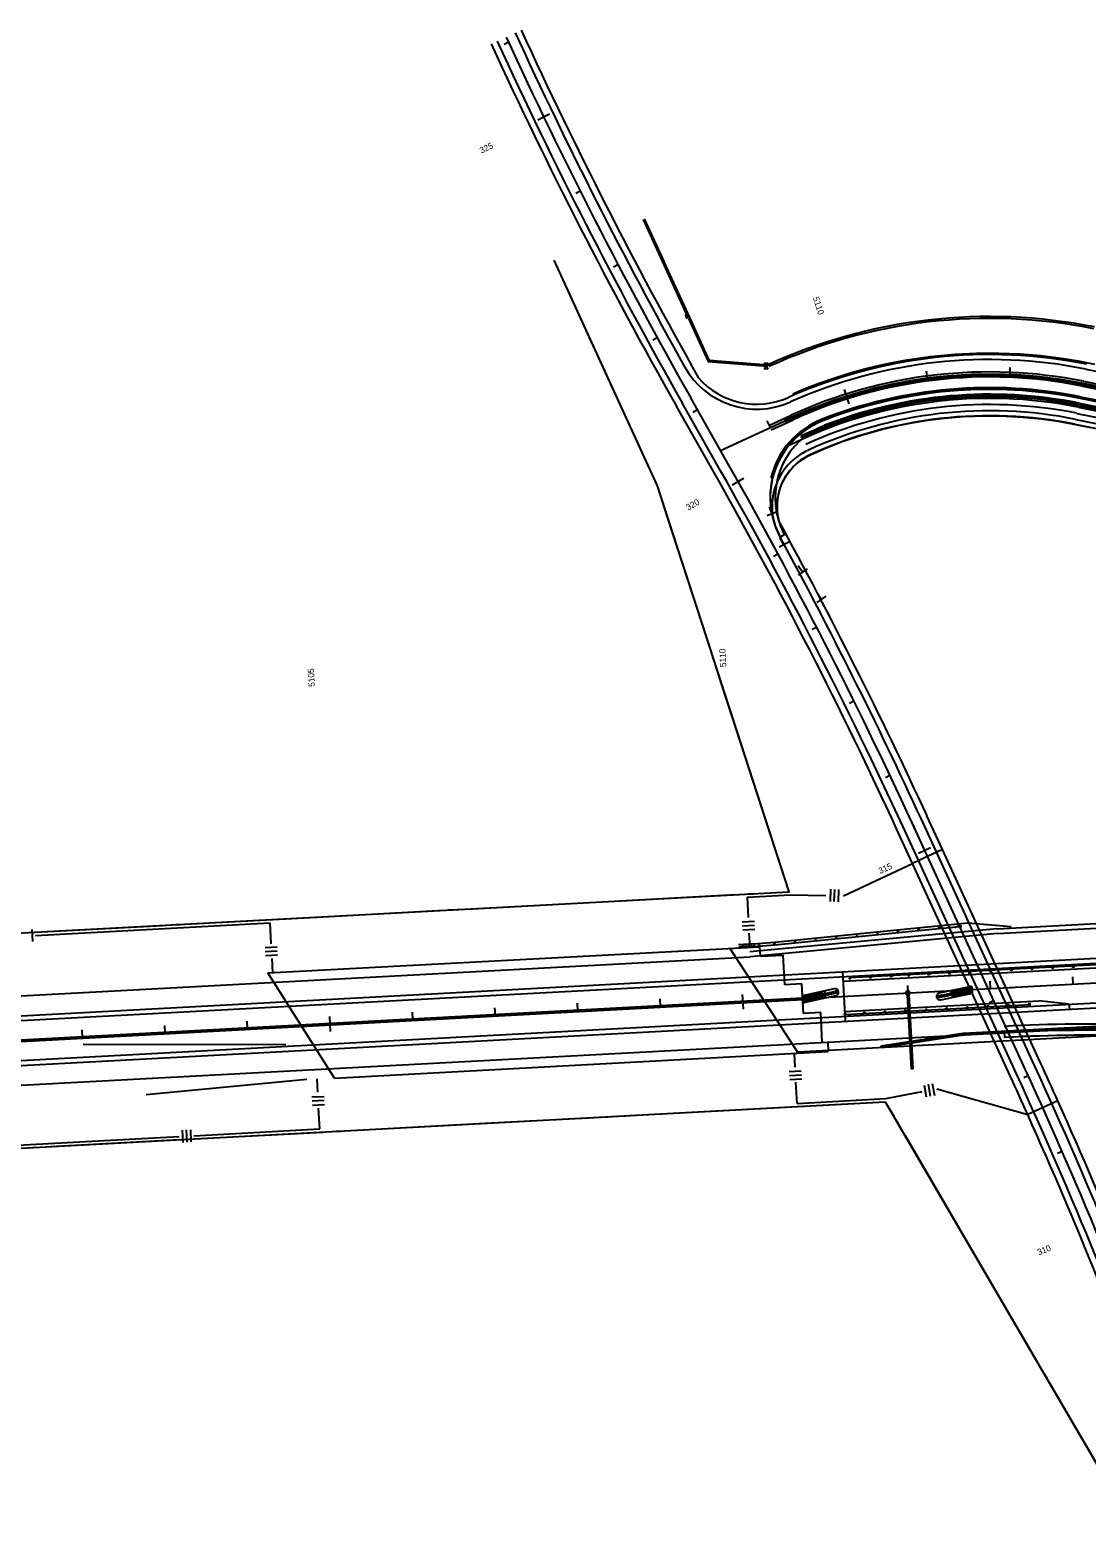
# Model space of a CAD drawing. Extents: x 192699 to 285914, y 194342 to 233219.
# Drawn here: x 258463 to 259741, y 210262 to 212086 of the extents above; entities that cross this region are included whole.
import ezdxf

# ---------------------------------------------------------------- set-up
doc = ezdxf.new("R2010")
doc.units = 0
for name, color, linetype in [('Barrier Wall', 7, 'Continuous'), ('BRIDGE', 7, 'Continuous'), ('CENT LINE', 7, 'Continuous'), ('CURVE DATA', 7, 'Continuous'), ('DRAINAGE', 7, 'Continuous'), ('GUARDRAIL', 7, 'Continuous'), ('HWY 149 STAGE 1A', 7, 'Continuous'), ('HWY 149 STAGE 1B', 7, 'Continuous'), ('R-W - CofA', 7, 'Continuous'), ('R_Draft', 7, 'Continuous'), ('R_MOT', 7, 'Continuous'), ('R_Proposed Guardrail', 7, 'Continuous'), ('ROAD', 7, 'Continuous'), ('SHOULDER', 7, 'Continuous'), ('STATIONING1', 7, 'Continuous'), ('STATIONING2', 7, 'Continuous')]:
    doc.layers.add(name, color=color, linetype=linetype)

msp = doc.modelspace()

# ---------------------------------------------------------------- linework, layer by layer
at = {"layer": 'Barrier Wall'}
for p, q in [((259649.3, 210928.7), (259649.5, 210926.7)), ((258401.1, 210861.9), (259397.4, 210915.2)), ((258401.2, 210859.9), (259397.5, 210913.2))]:
    msp.add_line(p, q, dxfattribs=at)
at = {"layer": 'BRIDGE'}
for p, q in [((259566.6, 211094.5), (259530.3, 211077.8)), ((259685.1, 210836.7), (259566.6, 211094.5)), ((259648.8, 210820), (259530.3, 211077.8)), ((259350.7, 210911.7), (259309.4, 210975.2)), ((259346.4, 210965.6), (259345.8, 210977.1)), ((259346.4, 210965.6), (259373.9, 210967)), ((259375.8, 210931.1), (259373.9, 210967)), ((259396.5, 210932.2), (259375.8, 210931.1)), ((259398.5, 210896.3), (259396.5, 210932.2)), ((259350.7, 210911.7), (259392, 210848.3)), ((259419.2, 210897.4), (259398.5, 210896.3)), ((259421.1, 210861.4), (259419.2, 210897.4)), ((259427.8, 210861.8), (259428.4, 210850.2)), ((259706.1, 210790.5), (259669.6, 210774.1))]:
    msp.add_line(p, q, dxfattribs=at)
for radius, start, end in [(5749.6, 24.18004, 24.68573), (5709.6, 24.18, 24.6857)]:
    msp.add_arc((254461, 208435.4), radius, start, end, dxfattribs=at)
at = {"layer": 'CENT LINE'}
for p, q in [((259736.4, 211658), (260171.3, 211570.6)), ((259308.6, 211558.8), (259262.1, 211640.9)), ((259298.1, 211577.4), (259384.7, 211617.1)), ((258030.8, 210841), (263953, 211158.3)), ((259667, 210828.3), (259529.7, 211127))]:
    msp.add_line(p, q, dxfattribs=at)
for centre, radius, start, end in [((264247, 214465.5), 5729.6, 204.63334, 209.53776), ((259623.5, 211096.3), 573, 78.6332, 114.6332), ((254323.7, 208734.1), 5729.6, 24.68573, 29.53776), ((254461, 208435.4), 5729.6, 19.85545, 24.68573)]:
    msp.add_arc(centre, radius, start, end, dxfattribs=at)
at = {"layer": 'CURVE DATA'}
msp.add_line((258656.8, 210755.7), (258657.5, 210740.9), dxfattribs=at)
at = {"layer": 'DRAINAGE'}
for p, q in [((259523.7, 210919), (259528.5, 210829.1)), ((259525.7, 210919.1), (259530.5, 210829.2))]:
    msp.add_line(p, q, dxfattribs=at)
msp.add_lwpolyline([(259522.7, 210918.9), (259526.7, 210919.2), (259526.5, 210923.1), (259522.5, 210922.9)], close=True, dxfattribs=at)
msp.add_lwpolyline([(259530.5, 210829.2), (259528.5, 210829.1)], dxfattribs=at)
at = {"layer": 'GUARDRAIL'}
for p, q in [((258772.2, 210858.5), (258527.3, 210858.6)), ((258797.6, 210816.4), (258603.4, 210797.9))]:
    msp.add_line(p, q, dxfattribs=at)
for points in [[(259385.7, 211646), (259399.1, 211651.7), (259417.4, 211658.7), (259437.6, 211665.7), (259456.4, 211671.5), (259472.8, 211676), (259489.1, 211680), (259504.6, 211683.3), (259523.7, 211686.9), (259552.1, 211691), (259581.9, 211693.8), (259607.6, 211695.1), (259634.8, 211695.2), (259660.1, 211694.2), (259685.7, 211692), (259712.8, 211688.6), (259730.8, 211685.6), (259750.6, 211681.7)], [(259375.4, 211613.7), (259384.4, 211617.8), (259408, 211628), (259434.6, 211638), (259458.8, 211645.9), (259486.5, 211653.4), (259506.5, 211658), (259527.8, 211662), (259550.6, 211665.4), (259572.2, 211667.7), (259601.3, 211669.6), (259628.3, 211670), (259656.7, 211669.1), (259680.9, 211667.1), (259706.6, 211664), (259725.3, 211660.9), (259736.6, 211658.8), (260171.4, 211571.3)], [(259375.7, 211612.2), (259385, 211616.4), (259408.5, 211626.6), (259435.1, 211636.6), (259459.3, 211644.4), (259486.8, 211652), (259506.8, 211656.5), (259528.1, 211660.5), (259550.8, 211663.9), (259572.3, 211666.2), (259601.3, 211668.1), (259628.3, 211668.5), (259656.7, 211667.6), (259680.8, 211665.6), (259706.4, 211662.5), (259725.1, 211659.4), (259736.3, 211657.3), (260171.1, 211569.9)]]:
    msp.add_lwpolyline(points, dxfattribs=at)
at = {"layer": 'HWY 149 STAGE 1A'}
for p, q in [((259732.9, 211640.4), (260167.7, 211553)), ((259733.3, 211642.3), (260168.1, 211554.9)), ((259359.1, 211544.7), (259361, 211544.2)), ((259419.3, 211397.2), (259417.7, 211396.1)), ((259492.4, 210857.3), (259591.2, 210872.5)), ((259492.7, 210855.3), (259591.5, 210870.5)), ((259591.4, 210872.5), (259788.7, 210883.1)), ((259591.5, 210870.5), (259788.8, 210881.1)), ((259492.7, 210855.3), (259492.4, 210857.3))]:
    msp.add_line(p, q, dxfattribs=at)
for points in [[(259776.5, 211631.7), (259714.4, 211643.7), (259694.1, 211646.5), (259663.1, 211649.8), (259635.5, 211651), (259600.7, 211650.6), (259570.8, 211648.9), (259554.8, 211646.9), (259527.1, 211642.7), (259502.1, 211637.8), (259474.6, 211630.9), (259453.8, 211624.9), (259436.2, 211618.8), (259417.6, 211611.5), (259402.5, 211603.4), (259390.3, 211593.8), (259378.7, 211581.4), (259367.7, 211564.1), (259361.3, 211547.6), (259358.1, 211526.9), (259358.5, 211509.9), (259363.4, 211487.6), (259370.2, 211472.4), (259377.2, 211476.8), (259368.8, 211491.5), (259366.7, 211503), (259367, 211518.2), (259368.9, 211527.8), (259372.7, 211538.2), (259377.5, 211547), (259384.6, 211556.2), (259391.9, 211563.1), (259403.4, 211570.6), (259423.8, 211579.8), (259445.3, 211588), (259468.5, 211595.8), (259492.5, 211602.7), (259514.5, 211607.8), (259529.3, 211610.7), (259548.5, 211613.9), (259568.7, 211616.4), (259591.7, 211618.3), (259619.1, 211619.3), (259643.4, 211618.9), (259663.8, 211617.7), (259686.2, 211615.5), (259706.4, 211612.6), (259725.4, 211609.2), (259745.9, 211605.1)], [(259741.8, 210869.9), (259730.1, 210869.9), (259719, 210869.8), (259708.6, 210869.7), (259694, 210869.3), (259680, 210868.8), (259670.8, 210868.6), (259658.4, 210868), (259641.8, 210867.2), (259641.4, 210873.2), (259656.8, 210874.1), (259677.7, 210875.2), (259695.4, 210876.1), (259711.7, 210877), (259734.7, 210878.2), (259751.1, 210879)]]:
    msp.add_lwpolyline(points, dxfattribs=at)
for centre, radius, start, end in [((259623.5, 211096.3), 557, 78.6332, 111.318), ((259623.5, 211096.3), 555, 78.6332, 111.318), ((259458.1, 211520.1), 102, 111.318, 166.0858), ((259458.1, 211520.1), 100, 111.318, 166.0858), ((259435.4, 211509.5), 69, 114.473, 208.4995), ((259435.4, 211509.5), 69, 114.473, 208.4995)]:
    msp.add_arc(centre, radius, start, end, dxfattribs=at)
at = {"layer": 'HWY 149 STAGE 1B'}
for p, q in [((259729.2, 211622.2), (260164.1, 211534.8)), ((259730.7, 211629.6), (260165.6, 211542.2)), ((259731.1, 211631.6), (260166, 211544.1)), ((259731.5, 211633.5), (260166.4, 211546.1)), ((259726.6, 211609), (260161.4, 211521.6)), ((259727.7, 211614.9), (260162.6, 211527.5)), ((259395.1, 211594.4), (259395.9, 211592.6))]:
    msp.add_line(p, q, dxfattribs=at)
for centre, radius, start, end in [((259623.5, 211096.3), 544, 78.6332, 116.5713), ((259623.5, 211096.3), 548, 78.6332, 114.6332), ((259623.5, 211096.3), 546, 78.6332, 114.6332), ((259623.5, 211096.3), 536.5, 78.6332, 114.473), ((259623.5, 211096.3), 529, 78.6332, 114.473), ((259623.5, 211096.3), 523, 78.6332, 114.473), ((259435.4, 211509.5), 75, 114.473, 208.4995), ((259435.4, 211509.5), 69, 114.473, 208.4995), ((259743.2, 208973.6), 1909.9, 82.9209, 93.0665), ((259743.2, 208973.6), 1902.4, 82.9209, 93.0665), ((259743.2, 208973.6), 1896.4, 82.9209, 93.0665)]:
    msp.add_arc(centre, radius, start, end, dxfattribs=at)
at = {"layer": 'R-W - CofA'}
for p, q in [((259205.7, 211857.4), (259284.1, 211686.5)), ((259221.7, 211534.7), (259096.7, 211807.4)), ((259259.8, 211742.5), (259254.8, 211740.3)), ((259260.6, 211740.9), (259255.6, 211738.6)), ((259261.3, 211739.2), (259256.3, 211736.9)), ((259350.8, 211675.9), (259353.2, 211679.5)), ((259355.1, 211675.6), (259350.8, 211675.9)), ((259353.2, 211679.5), (259351.4, 211683.4)), ((259351.4, 211683.4), (259355.7, 211683)), ((259355.7, 211683), (259353.2, 211679.5)), ((259353.2, 211679.5), (259355.1, 211675.6)), ((259330.2, 211036.9), (259331.5, 211012.6)), ((259431, 211046.5), (259430.5, 211031.9)), ((259435.9, 211046.4), (259435.3, 211031.7)), ((259440.8, 211046.2), (259440.2, 211031.5)), ((258465.1, 210997.9), (258465.9, 210983.3)), ((258752.9, 211006), (258754.2, 210980.4)), ((259324.4, 211007.2), (259339.1, 211008)), ((259324.7, 211002.3), (259339.3, 211003.1)), ((259325, 210997.4), (259339.6, 210998.2)), ((259332.5, 210993.4), (259333.4, 210976.5)), ((258747.1, 210976.3), (258761.7, 210977.1)), ((258747.4, 210971.4), (258762, 210972.2)), ((258747.6, 210966.5), (258762.3, 210967.3)), ((258755.2, 210963), (258756.1, 210945.5)), ((259388.3, 210831.5), (259387.4, 210848)), ((258810.9, 210801.3), (258810, 210817.1)), ((259381.2, 210826.3), (259395.8, 210827.1)), ((259381.5, 210821.4), (259396.1, 210822.2)), ((259381.7, 210816.5), (259396.4, 210817.3)), ((258803.9, 210795.3), (258818.5, 210796.1)), ((259390.6, 210787.6), (259389.2, 210813.3)), ((259544.5, 210809.8), (259547, 210795.4)), ((259549.3, 210810.7), (259551.8, 210796.2)), ((259554.1, 210811.5), (259556.7, 210797.1)), ((258804.1, 210790.5), (258818.8, 210791.3)), ((258804.4, 210785.6), (258819, 210786.4)), ((258813.3, 210756.7), (258811.9, 210781.8)), ((258646.9, 210755.2), (258647.7, 210740.4)), ((258651.8, 210755.5), (258652.6, 210740.7))]:
    msp.add_line(p, q, dxfattribs=at)
for points in [[(259204.4, 211856.8), (259256.7, 211742.7)], [(259205.7, 211857.4), (259229.8, 211804.9)], [(259163.4, 211661.9), (259096.7, 211807.4)], [(259230.6, 211803.2), (259231.5, 211801.2)], [(259232.3, 211799.5), (259233.2, 211797.5)], [(259234, 211795.8), (259258, 211743.3)], [(259259.4, 211736.8), (259283.1, 211685.1), (259355.4, 211679.3)], [(259260.8, 211737.4), (259284.1, 211686.5), (259285.8, 211686.3)], [(259284.1, 211686.5), (259355.5, 211680.8)], [(259287.7, 211686.2), (259289.9, 211686)], [(259291.8, 211685.9), (259294, 211685.7)], [(259295.8, 211685.5), (259355.5, 211680.8)], [(259167.9, 211651.9), (259165.4, 211657.4)], [(259172.5, 211642), (259170, 211647.4)], [(259234.4, 211495.5), (259221.7, 211534.7), (259174.5, 211637.5)], [(259380.9, 211043.5), (259221.7, 211534.7)], [(259287.4, 211332), (259234.4, 211495.5)], [(259290.8, 211321.6), (259288.9, 211327.3)], [(259294.1, 211311.3), (259292.3, 211316.9)], [(259343.2, 211159.8), (259295.6, 211306.5)], [(259343.1, 211041.5), (259380.9, 211043.5), (259343.2, 211159.8)], [(259446.7, 211038.5), (259530.3, 211077.8)], [(258030.8, 210971.2), (259380.9, 211043.5)], [(259162.3, 211031.8), (259316.3, 211040.1)], [(259321.3, 211040.3), (259327.2, 211040.7)], [(259330.2, 211036.9), (259382.7, 211039.7)], [(259332.2, 211040.9), (259338.1, 211041.2)], [(259382.7, 211039.7), (259425.6, 211038.9)], [(258809.8, 211012.9), (258963.9, 211021.2)], [(258968.8, 211021.5), (258974.8, 211021.8)], [(258979.7, 211022), (258985.7, 211022.4)], [(258990.6, 211022.6), (259162.3, 211031.8)], [(258469.2, 210994.7), (258623.2, 211002.9)], [(258469.4, 210990.8), (258752.9, 211006)], [(258628.2, 211003.2), (258634.1, 211003.5)], [(258639.1, 211003.8), (258645, 211004.1)], [(258650, 211004.4), (258809.8, 211012.9)], [(259498.2, 210793.4), (259542, 210801.8)], [(259559.7, 210805.2), (259669.6, 210774.1)], [(258030.8, 210710.8), (259497.4, 210789.4)], [(259188.4, 210772.8), (259390.8, 210783.7)], [(259390.6, 210787.6), (259498.2, 210793.4)], [(259390.8, 210783.7), (259497.4, 210789.4), (259507.6, 210772)], [(259497.4, 210789.4), (259805.2, 210262.1)], [(258844.1, 210754.4), (259005.6, 210763.1)], [(259005.6, 210763.1), (259161.3, 210771.4)], [(259166.4, 210771.7), (259172.4, 210772)], [(259177.4, 210772.3), (259183.4, 210772.6)], [(259510.1, 210767.6), (259513.2, 210762.4)], [(258304.8, 210729.5), (258643.3, 210747.6)], [(258487.8, 210735.3), (258643.6, 210743.7)], [(258661.1, 210748.5), (258813.3, 210756.7)], [(258661.3, 210744.6), (258817, 210752.9)], [(258822, 210753.2), (258828.1, 210753.5)], [(258833.1, 210753.8), (258839.1, 210754.1)], [(259515.7, 210758.1), (259518.7, 210752.9)], [(259521.3, 210748.6), (259602.8, 210608.9)], [(258465.8, 210734.1), (258471.8, 210734.5)], [(258476.8, 210734.7), (258482.8, 210735)], [(259602.8, 210608.9), (259681.4, 210474.2)], [(259684, 210469.8), (259687, 210464.7)], [(259689.5, 210460.3), (259692.6, 210455.1)], [(259695.1, 210450.8), (259773.7, 210316.1)]]:
    msp.add_lwpolyline(points, dxfattribs=at)
for radius in [643, 640.7]:
    msp.add_arc((259623.5, 211096.3), radius, 78.6332, 114.6332, dxfattribs=at)
at = {"layer": 'R_Draft'}
for p, q in [((259435.7, 210926), (259397.3, 210917.8)), ((259562.7, 210921.1), (259600.1, 210929.1)), ((259602.8, 210920.9), (259602.6, 210927.2)), ((259397.3, 210917.8), (259397.6, 210911.6)), ((259437.5, 210917.7), (259400, 210909.7)), ((259564.5, 210912.7), (259602.8, 210920.9))]:
    msp.add_line(p, q, dxfattribs=at)
for centre in [(259438.1, 210922.2), (259578.8, 210922.1), (259582.2, 210922.8), (259585.7, 210923.5), (259589.1, 210924.3), (259592.5, 210925), (259596, 210925.7), (259596.7, 210922.1), (259599.4, 210926.5), (259600.2, 210922.8), (259400, 210916), (259400.8, 210912.3), (259403.4, 210916.7), (259404.2, 210913.1), (259406.9, 210917.5), (259407.6, 210913.8), (259410.3, 210918.2), (259411.1, 210914.5), (259413.7, 210918.9), (259414.5, 210915.3), (259417.2, 210919.7), (259417.9, 210916), (259420.6, 210920.4), (259421.4, 210916.7), (259424.4, 210919.3), (259427.9, 210920), (259431.3, 210920.8), (259434.7, 210921.5), (259562, 210916.6), (259565.5, 210917.3), (259568.9, 210918), (259572.3, 210918.8), (259575.8, 210919.5), (259579.6, 210918.4), (259583, 210919.1), (259586.4, 210919.9), (259589.9, 210920.6), (259593.3, 210921.3)]:
    msp.add_circle(centre, 1.38, dxfattribs=at)
for centre, radius, start, end in [((259436.6, 210921.9), 4.25, 282.0481, 102.0481), ((259600.6, 210927.1), 2, 2.5857, 102.0481), ((259399.6, 210911.7), 2, 182.5857, 282.0481), ((259563.6, 210916.9), 4.25, 102.0481, 282.0481)]:
    msp.add_arc(centre, radius, start, end, dxfattribs=at)
at = {"layer": 'R_MOT'}
for p, q in [((259360.5, 211500.7), (259357.2, 211509.3)), ((259366.7, 211503), (259354.3, 211498.3)), ((259374.7, 211463.3), (259370.4, 211471.4)), ((259380.6, 211466.4), (259368.9, 211460.2)), ((259402.8, 211434.1), (259391.9, 211426.5)), ((259397.4, 211430.3), (259392.1, 211437.9)), ((259425.5, 211401.1), (259414.6, 211393.6)), ((259420, 211397.4), (259414.8, 211404.9))]:
    msp.add_line(p, q, dxfattribs=at)
at = {"layer": 'R_Proposed Guardrail'}
for p, q in [((259363.6, 210979.2), (259537.7, 210996.5)), ((259487.6, 210995), (259597.1, 211005.9)), ((259537.7, 210996.5), (259587.5, 211001.4)), ((259589.1, 211002.6), (259587.5, 211001.4)), ((259589.3, 211000.6), (259587.5, 211001.4)), ((259589.3, 211000.6), (259589.1, 211002.6)), ((259597.1, 211005.9), (259649.8, 211001.4)), ((259338.4, 210980.7), (259319.7, 210979.2)), ((259338.4, 210980.7), (259363.3, 210982.7)), ((259338.6, 210977.2), (259363.6, 210979.2)), ((259363.2, 210982.7), (259487.6, 210995)), ((259338.6, 210977.2), (259319.9, 210975.7)), ((260026.2, 210965.9), (259446.5, 210934.9)), ((260003.7, 210968.8), (259454.4, 210939.3)), ((259598.3, 210947), (259598.5, 210943)), ((259598.3, 210947), (259598.5, 210943)), ((259448.4, 210898.9), (259683, 210911.5)), ((259448.6, 210894.9), (259673.3, 210907)), ((259719.5, 210907.5), (259683, 210911.5)), ((259719.5, 210907.5), (259720, 210901.5))]:
    msp.add_line(p, q, dxfattribs=at)
for centre in [(259537.7, 210997.3), (259562.5, 210999.7), (259329.2, 210977.2), (259332.3, 210977.5), (259335.5, 210977.7), (259338.6, 210978), (259344.8, 210978.5), (259363.5, 210979.9), (259388.4, 210982.4), (259413.3, 210984.9), (259438.1, 210987.4), (259463, 210989.8), (259487.9, 210992.3), (259512.8, 210994.8), (259321.4, 210976.6), (259323, 210976.7), (259324.6, 210976.8), (259326.1, 210977), (259327.7, 210977.1), (259504.5, 210941.3), (259525.9, 210942.4), (259549.9, 210943.7), (259574.9, 210945), (259599.8, 210946.3), (259624.8, 210947.7), (259649.8, 210949), (259674.7, 210950.4), (259699.7, 210951.7), (259724.7, 210953), (259454.5, 210938.6), (259479.4, 210939.9), (259621.7, 210905), (259646.6, 210906.3), (259671.6, 210907.7), (259448.6, 210895.7), (259471.9, 210897), (259496.8, 210898.3), (259521.8, 210899.6), (259546.8, 210901), (259571.7, 210902.3), (259596.7, 210903.6)]:
    msp.add_circle(centre, 0.75, dxfattribs=at)
at = {"layer": 'ROAD'}
for p, q in [((259740, 211675.7), (260174.8, 211588.3)), ((259735.8, 211655.1), (260170.7, 211567.7)), ((259737, 211661), (260171.9, 211573.6)), ((259298.2, 211552.8), (259251.7, 211634.9)), ((259732.9, 211640.4), (260167.7, 211553)), ((259356.7, 211607.6), (259383.4, 211619.9)), ((259359.2, 211602.1), (259385.9, 211614.4)), ((258030.8, 210871.1), (263953, 211188.3)), ((258030.8, 210811), (263953, 211128.3)), ((259677.9, 210833.3), (259540.6, 211132)), ((259656, 210823.3), (259518.8, 211122)), ((259633, 210992.9), (260206.8, 211023.7)), ((258030.8, 210895.1), (259334, 210964.9)), ((258750.7, 210945.3), (259345.8, 210977.1)), ((259445.8, 210946.9), (259449, 210887)), ((258030.8, 210786.9), (259788.8, 210881.1)), ((258831, 210818.2), (259428.4, 210850.2))]:
    msp.add_line(p, q, dxfattribs=at)
for points in [[(259633, 210992.9), (259334, 210964.9)], [(258831, 210818.2), (258750.7, 210945.3)]]:
    msp.add_lwpolyline(points, dxfattribs=at)
for centre, radius, start, end in [((264247, 214465.5), 5741.6, 204.63334, 209.53776), ((264247, 214465.5), 5717.6, 204.6333, 209.1722), ((259342, 211727.3), 100, 209.1722, 294.0444), ((259623.5, 211096.3), 591, 78.6332, 114.0444), ((259623.5, 211096.3), 576, 78.6332, 114.6332), ((259623.5, 211096.3), 570, 78.6332, 114.6332), ((259623.5, 211096.3), 555, 78.6332, 111.318), ((259458.1, 211520.1), 100, 111.318, 208.4853), ((254323.7, 208734.1), 5717.6, 24.6857, 29.5378), ((254323.7, 208734.1), 5741.6, 24.68573, 28.48527), ((254461, 208435.4), 5741.6, 19.85545, 24.68573), ((254461, 208435.4), 5717.6, 19.8555, 24.6857)]:
    msp.add_arc(centre, radius, start, end, dxfattribs=at)
at = {"layer": 'SHOULDER'}
for p, q in [((259731.7, 211634.5), (260166.6, 211547.1)), ((259291.2, 211548.9), (259244.7, 211631)), ((258031.1, 210865.1), (263953.3, 211182.3)), ((258030.5, 210817), (263952.7, 211134.2)), ((259566.6, 211094.5), (259547.8, 211135.4)), ((259530.3, 211077.8), (259511.5, 211118.7)), ((259632.6, 210998.9), (260206.5, 211029.7)), ((259632.4, 210998.9), (259333.5, 210970.9)), ((259391.7, 210849.8), (259912.4, 210877.7))]:
    msp.add_line(p, q, dxfattribs=at)
for centre, radius, start, end in [((264247, 214465.5), 5709.6, 204.6333, 209.3673), ((264247, 214465.5), 5749.6, 204.63334, 209.53776), ((259623.5, 211096.3), 597, 78.6332, 114.0444), ((259342, 211727.3), 94, 221.1104, 294.0444), ((259623.5, 211096.3), 549, 78.6332, 111.318), ((259458.1, 211520.1), 94, 111.318, 196.74), ((254323.7, 208734.1), 5709.6, 24.6857, 29.5378), ((254323.7, 208734.1), 5749.6, 24.68573, 28.67595), ((254461, 208435.4), 5749.6, 19.85545, 24.18004), ((254461, 208435.4), 5709.6, 19.8555, 24.18)]:
    msp.add_arc(centre, radius, start, end, dxfattribs=at)
at = {"layer": 'STATIONING1'}
for points in [[(259424.2, 210924.7), (259424.7, 210915.7)], [(259524.1, 210930), (259524.6, 210921)], [(259624, 210935.4), (259624.4, 210926.4)], [(259723.8, 210940.7), (259724.3, 210931.7)], [(259124.7, 210908.6), (259125.2, 210899.6)], [(259224.5, 210914), (259225, 210905)], [(259324.4, 210919.3), (259325.3, 210901.4)], [(258725.2, 210887.2), (258725.7, 210878.2)], [(258825.1, 210892.6), (258826.1, 210874.6)], [(258925, 210897.9), (258925.4, 210888.9)], [(259024.8, 210903.3), (259025.3, 210894.3)], [(258525.5, 210876.5), (258526, 210867.5)], [(258625.4, 210881.9), (258625.9, 210872.9)]]:
    msp.add_lwpolyline(points, dxfattribs=at)
at = {"layer": 'STATIONING2'}
for points in [[(259036.2, 212068.9), (259041.6, 212071.4)], [(259077, 211977.4), (259091.4, 211984.4)], [(259123, 211888.5), (259128.3, 211891.2)], [(259168.7, 211799.4), (259174, 211802.2)], [(259216, 211711.2), (259221.3, 211714.1)], [(259546.8, 211673.2), (259548, 211664.3)], [(259648.1, 211677.7), (259647.8, 211668.8)], [(259648.1, 211677.7), (259647.8, 211668.8)], [(259447.8, 211651.1), (259453.2, 211633.9)], [(259264.8, 211623.8), (259270.1, 211626.8)], [(259354.2, 211613.1), (259358, 211604.9)], [(259312.4, 211535.8), (259326.3, 211543.7)], [(259362.3, 211449.3), (259367.5, 211452.2)], [(259408.9, 211361), (259414.2, 211363.7)], [(259453.9, 211271.8), (259459.3, 211274.5)], [(259497.5, 211181.9), (259502.9, 211184.5)], [(259537.7, 211090.4), (259552.2, 211097.1)], [(259581.3, 211000.4), (259586.7, 211002.9)], [(259623, 210909.5), (259628.5, 210912)], [(259664.8, 210818.7), (259670.2, 210821.2)], [(259705.6, 210727.5), (259711.1, 210729.9)]]:
    msp.add_lwpolyline(points, dxfattribs=at)

# ---------------------------------------------------------------- texts
at = {"layer": 'CURVE DATA'}
msp.add_text('C', height=7.5, rotation=348.6332, dxfattribs=at).set_placement((259732.3, 211655))
at = {"layer": 'STATIONING1'}
for s, p in [('5110', (259305.1, 211315.5)), ('5105', (258807.4, 211291.6))]:
    msp.add_text(s, height=7.5, rotation=93.0667, dxfattribs=at).set_placement(p)
at = {"layer": 'STATIONING2'}
for s, rotation, p in [('325', 25.6995, (259008.9, 211936.3)), ('5110', 287.5732, (259409.7, 211762)), ('320', 29.3196, (259259, 211504.5)), ('315', 24.6857, (259491.2, 211064.9)), ('310', 22.6067, (259683.1, 210603.6))]:
    msp.add_text(s, height=7.5, rotation=rotation, dxfattribs=at).set_placement(p)

doc.saveas('drawing.dxf')
